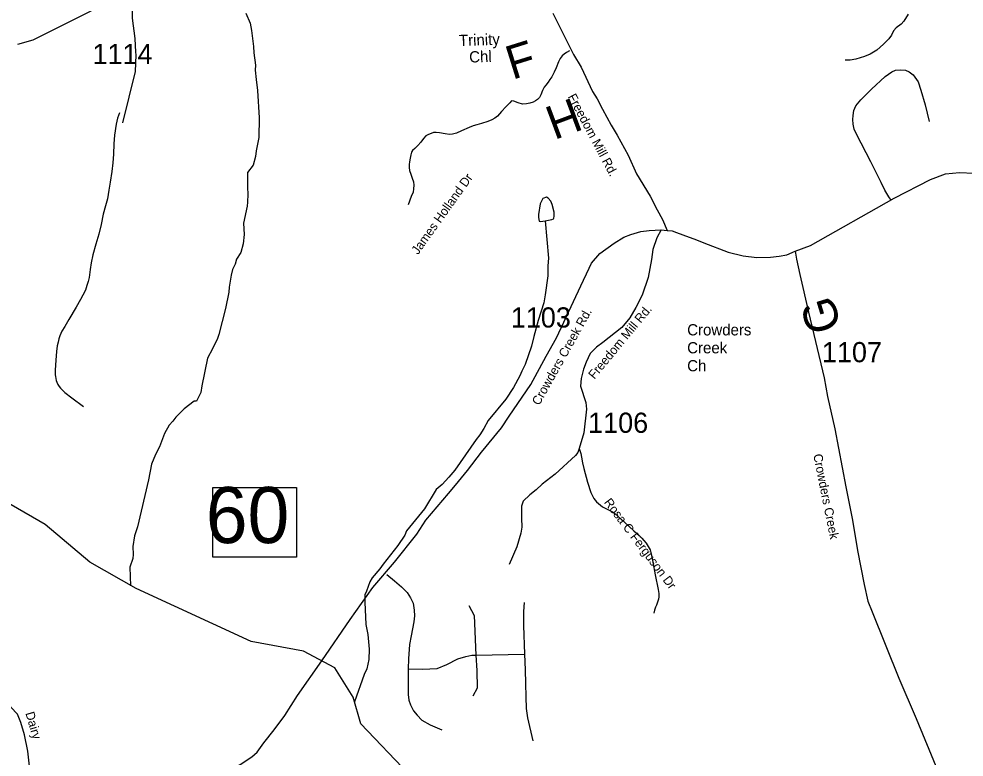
# Model space of a CAD drawing. Extents: x 1268485 to 1426702, y 514839 to 616766.
# Drawn here: x 1323145 to 1330055, y 524121 to 529517 of the extents above; entities that cross this region are included whole.
import ezdxf

# ---------------------------------------------------------------- set-up
doc = ezdxf.new("R2010")
doc.units = 0
for name, color, linetype in [('Old_Level_10', 7, 'Continuous'), ('Old_Level_11', 7, 'Continuous'), ('Old_Level_22', 7, 'Continuous'), ('Old_Level_31', 7, 'Continuous'), ('Old_Level_32', 7, 'Continuous'), ('Old_Level_35', 7, 'Continuous'), ('Old_Level_50', 7, 'Continuous'), ('Old_Level_56', 7, 'Continuous'), ('Old_Level_59', 7, 'Continuous'), ('Old_Level_62', 7, 'Continuous'), ('Old_Level_8', 7, 'Continuous')]:
    doc.layers.add(name, color=color, linetype=linetype)

msp = doc.modelspace()

# ---------------------------------------------------------------- linework, layer by layer
at = {"layer": 'Old_Level_22'}
for p, q in [((1326553.611, 529302.447), (1326553.611, 529302.447)), ((1328030.317, 527285.374), (1328030.317, 527285.374))]:
    msp.add_line(p, q, dxfattribs=at)
at = {"layer": 'Old_Level_31'}
msp.add_line((1325359.281, 524823.961), (1325359.281, 524823.961), dxfattribs=at)
msp.add_lwpolyline([(1324561.385, 526090.729), (1325175.272, 526090.729), (1325175.272, 525581.459), (1324561.385, 525581.459), (1324561.385, 526090.729)], dxfattribs=at)
at = {"layer": 'Old_Level_32'}
msp.add_line((1327840.764, 527974.874), (1327883.286, 527968.992), dxfattribs=at)
for points in [[(1323693.266, 530746.898), (1323681.539, 530412.971), (1323684.884, 530300.849), (1323691.758, 530254.688), (1323704.915, 530212.402), (1323747.949, 530173.318), (1323852.542, 530110.782), (1323876.142, 530090.298), (1323908.934, 530039.414), (1323927.487, 529977.01), (1323947.638, 529894.564), (1323973.895, 529737.759), (1323972.946, 529521.673), (1323993.367, 529373.189), (1323997.783, 529273.309), (1323998.592, 529255.026), (1323993.935, 529133.06), (1323902.965, 528756.257)], [(1327049.081, 529559.082), (1327199.688, 529257.657), (1327255.296, 529164.911), (1327338.709, 528986.374), (1327371.147, 528932.349), (1327410.537, 528855.833), (1327475.414, 528739.9), (1327519.438, 528668.022), (1327598.216, 528519.628), (1327660.776, 528385.146), (1327758.44, 528220.124), (1327811.816, 528121.934), (1327848.908, 528051.346), (1327883.286, 527968.992)], [(1328819.769, 527819.339), (1328930.656, 527860.928), (1329542.666, 528205.449), (1329809.124, 528342.25), (1329918.025, 528383.986), (1330019.973, 528393.26), (1330126.557, 528390.015), (1330219.238, 528386.304), (1330270.21, 528386.071), (1330508.863, 528374.479), (1330696.543, 528369.841), (1330773.004, 528376.797), (1330905.328, 528395.865), (1331021.933, 528413.328), (1331210.534, 528459.115)], [(1325359.741, 524824.344), (1325566.494, 525126.062), (1325732.324, 525360.245), (1325889.562, 525547.088), (1326053.224, 525751.052), (1326120.505, 525851.935), (1326285.821, 526048.46), (1326337.509, 526108.804), (1326423.656, 526216.56), (1326527.032, 526350.179), (1326673.482, 526526.9), (1326729.478, 526613.106), (1326888.316, 526844.512), (1326999.147, 527051.984), (1327074.288, 527186.339), (1327253.224, 527566.325), (1327313.222, 527694.882), (1327331.759, 527731.981), (1327392.001, 527801.54), (1327496.083, 527877.59), (1327567.553, 527921.933), (1327617.31, 527941.843), (1327692.398, 527961.753), (1327753.457, 527970.802), (1327840.764, 527974.874)], [(1327840.764, 527974.874), (1327809.1, 527916.05), (1327778.944, 527831.683), (1327769.677, 527757.486), (1327744.868, 527627.361), (1327701.444, 527497.044), (1327654.401, 527406.999), (1327611.881, 527331.885), (1327552.172, 527260.392), (1327412.852, 527150.89), (1327367.617, 527117.858), (1327321.479, 527070.799), (1327291.624, 527008.356), (1327271.722, 526956.771), (1327254.533, 526888.898), (1327250.915, 526831.432), (1327288.911, 526711.974), (1327293.434, 526664.011), (1327273.531, 526491.16), (1327240.62, 526376.08), (1327230.108, 526348.625), (1327212.919, 526325.096), (1327065.233, 526190.032), (1326969.559, 526116.95), (1326925.231, 526074.869), (1326879.092, 526038.67), (1326831.144, 525990.705), (1326818.479, 525956.317), (1326818.479, 525868.081), (1326821.193, 525802.923), (1326813.051, 525758.578), (1326784.101, 525659.03), (1326728.915, 525529.619)], [(1327883.286, 527968.992), (1327920.378, 527967.183), (1327952.946, 527955.418), (1327997.276, 527939.128), (1328097.844, 527902.011), (1328151.135, 527881.143), (1328330.861, 527811.973), (1328439.761, 527784.149), (1328539.393, 527772.556), (1328639.025, 527774.875), (1328701.585, 527781.83), (1328759.511, 527793.424), (1328819.769, 527819.339)], [(1328819.769, 527819.339), (1328828.402, 527761.137), (1328853.948, 527648.568), (1328917.069, 527372.587), (1329030.603, 526892.626), (1329056.09, 526755.825), (1329109.382, 526521.641), (1329189.87, 526096.452), (1329238.597, 525853.153), (1329275.77, 525632.298), (1329324.375, 525382.998), (1329351.721, 525260.389), (1329382.652, 525183.159), (1329577.29, 524697.176), (1329703.051, 524404.103), (1329987.363, 523719.246)], [(1323578.105, 523763.749), (1323446.109, 523828.885), (1323347.39, 523885.099), (1323308.275, 523920.103), (1323286.466, 523943.994), (1323251.638, 523986.468), (1323236.218, 524010.564), (1323221.164, 524053.99), (1323210.374, 524165.734), (1323185.248, 524283.785), (1323159.127, 524374.179), (1323134.095, 524434.623), (1323085.118, 524485.808), (1323064.439, 524499.967), (1323043.76, 524515.214), (1323033.038, 524520.886), (1322958.39, 524540.645), (1322878.709, 524558.457), (1322771.613, 524619.491), (1322718.624, 524673.596), (1322646.171, 524792.626), (1322615.892, 524819.678), (1322591.02, 524831.582), (1322553.162, 524843.971)], [(1323578.105, 523763.749), (1324191.442, 523906.475), (1324561.487, 523985.432), (1324692.102, 524032.116), (1324761.019, 524067.46), (1324847.166, 524122.632), (1324885.933, 524157.113), (1324935.066, 524226), (1325010.845, 524320.904), (1325088.378, 524424.35), (1325181.167, 524571.779), (1325359.741, 524824.344)]]:
    msp.add_lwpolyline(points, dxfattribs=at)
at = {"layer": 'Old_Level_35'}
msp.add_line((1326486.131, 524866.539), (1326839.743, 524872.741), dxfattribs=at)
for points in [[(1327169.672, 529283.463), (1327148.757, 529271.98), (1327131.635, 529259.677), (1327116.359, 529246.399), (1327101.287, 529228.304), (1327088.882, 529202.672), (1327071.76, 529159.919), (1327058.534, 529126.701), (1327040.387, 529092.508), (1327026.136, 529073.49), (1327014.755, 529053.497), (1326995.788, 529032.633), (1326984.408, 529016.485), (1326973.027, 528993.673), (1326959.801, 528962.3), (1326951.087, 528943.332), (1326936.836, 528928.108), (1326921.764, 528916.727), (1326904.642, 528908.166), (1326879.831, 528900.579), (1326856.148, 528895.812), (1326826.723, 528893.915), (1326795.35, 528902.476), (1326763.977, 528915.805), (1326746.855, 528916.727), (1326733.629, 528904.372), (1326705.127, 528874.025), (1326672.729, 528840.755), (1326642.381, 528806.563), (1326623.414, 528790.364), (1326602.498, 528779.958), (1326572.971, 528767.552), (1326527.552, 528753.301), (1326493.205, 528742.894), (1326465.728, 528734.333), (1326435.381, 528722.953), (1326380.222, 528698.244), (1326344.133, 528681.122), (1326315.63, 528674.509), (1326292.87, 528672.561), (1326260.471, 528677.329), (1326218.743, 528684.916), (1326195.88, 528685.889), (1326175.99, 528685.889), (1326157.843, 528680.2), (1326138.875, 528672.561), (1326118.985, 528662.103), (1326102.889, 528643.136), (1326082.896, 528614.634), (1326060.956, 528591.873), (1326039.118, 528569.061), (1326022.098, 528555.733), (1326015.332, 528541.482), (1326009.795, 528523.437), (1326004.976, 528498.729), (1326000.26, 528472.123), (1325997.39, 528452.182), (1325997.39, 528431.317), (1326001.08, 528407.583), (1326008.77, 528381.951), (1326019.228, 528352.424), (1326028.762, 528324.947), (1326032.453, 528302.135), (1326029.583, 528275.478), (1326025.892, 528249.898), (1326012.666, 528217.551), (1325990.725, 528157.727)], [(1329521.005, 528192.791), (1329503.78, 528217.14), (1329476.098, 528264.354), (1329447.801, 528321.051), (1329372.034, 528472.174), (1329267.048, 528673.484), (1329251.669, 528710.701), (1329242.851, 528747.867), (1329240.801, 528780.675), (1329242.851, 528811.331), (1329249.516, 528846.292), (1329262.639, 528881.356), (1329299.753, 528925.134), (1329378.493, 529003.874), (1329477.021, 529095.738), (1329525.106, 529130.75), (1329553.608, 529141.669), (1329592.978, 529143.873), (1329625.786, 529141.669), (1329652.033, 529130.75), (1329682.586, 529108.861), (1329717.649, 529056.368), (1329739.488, 528995.108), (1329770.245, 528887.917), (1329798.645, 528767.552)], [(1323880.227, 528830.451), (1323865.463, 528790.569), (1323856.031, 528748.02), (1323844.753, 528667.179), (1323839.729, 528604.381), (1323836.141, 528528.051), (1323832.45, 528464.228), (1323824.76, 528401.739), (1323811.739, 528323.614), (1323803.025, 528265.482), (1323791.747, 528200.378), (1323778.418, 528149.986), (1323761.399, 528089.29), (1323744.892, 528012.96), (1323729.206, 527942.627), (1323707.675, 527869.731), (1323685.837, 527791.606), (1323673.739, 527732.602), (1323665.845, 527684.877), (1323658.155, 527627.616), (1323651.081, 527598.14), (1323640.726, 527567.74), (1323630.371, 527533.856), (1323613.044, 527498.33), (1323595.614, 527466.189), (1323562.601, 527409.748), (1323509.8, 527319.525), (1323479.35, 527269.185), (1323459.357, 527233.557), (1323444.594, 527200.646), (1323436.802, 527178.962), (1323430.753, 527153.74), (1323425.524, 527127.699), (1323419.372, 527086.073), (1323415.169, 527022.712), (1323409.837, 526948.945), (1323409.017, 526930.695), (1323409.837, 526915.932), (1323411.58, 526902.039), (1323414.246, 526887.327), (1323417.732, 526874.306), (1323422.038, 526861.234), (1323429.83, 526845.65), (1323439.365, 526830.886), (1323449.925, 526816.994), (1323460.28, 526805.767), (1323480.99, 526785.774), (1323531.331, 526747.584), (1323617.247, 526684.274)], [(1327240.62, 526376.08), (1327252.923, 526341.119), (1327258.357, 526313.078), (1327263.894, 526272.632), (1327273.531, 526230.801), (1327300.906, 526130.069), (1327325.512, 526054.764)], [(1327325.512, 526054.764), (1327347.042, 526012.523), (1327367.855, 525986.02), (1327411.019, 525951.572), (1327459.513, 525925.735), (1327483.504, 525914.047), (1327500.114, 525901.18), (1327572.087, 525839.049), (1327640.369, 525774.509), (1327679.739, 525741.291), (1327698.091, 525720.991), (1327714.086, 525704.381), (1327730.08, 525684.081), (1327744.228, 525660.756), (1327758.377, 525635.484), (1327766.374, 525607.802), (1327778.779, 525545.107), (1327797.132, 525454.115), (1327819.277, 525345.233), (1327822.968, 525316.935), (1327822.353, 525293.61), (1327819.892, 525276.386), (1327813.741, 525254.855), (1327805.129, 525232.146), (1327798.977, 525216.101), (1327792.21, 525194.57), (1327787.392, 525172.425)], [(1325834.476, 525455.858), (1325890.045, 525409.26), (1325942.128, 525364.763), (1325982.523, 525323.65), (1326007.232, 525285.255), (1326025.789, 525245.526), (1326033.274, 525194.827), (1326037.375, 525152.996), (1326031.223, 525109.115), (1326012.768, 525006.384), (1325999.645, 524943.997), (1325992.161, 524838.497), (1325989.392, 524766.576)], [(1326432.715, 525229.071), (1326473.11, 525157.148), (1326486.131, 524866.539)], [(1326839.286, 525250.432), (1326834.762, 525185.274), (1326834.207, 525083.124), (1326839.743, 524872.741)], [(1325989.392, 524766.576), (1326096.225, 524764.525), (1326203.159, 524768.574), (1326273.8, 524797.384), (1326352.54, 524839.164), (1326412.107, 524857.67), (1326454.656, 524866.539), (1326486.131, 524866.539)], [(1326486.131, 524866.539), (1326491.257, 524754.323), (1326493.718, 524624.68), (1326463.268, 524565.42)], [(1326839.743, 524872.741), (1326844.87, 524757.861), (1326847.33, 524658.308), (1326849.996, 524561.369), (1326854.097, 524476.683), (1326862.402, 524408.195), (1326902.797, 524239.643)], [(1325989.392, 524766.576), (1325989.392, 524679.736), (1325989.392, 524628.678), (1325989.392, 524577.671), (1325994.519, 524536.815), (1326007.232, 524503.647), (1326030.3, 524460.228), (1326055.727, 524427.06), (1326091.406, 524391.33), (1326150.051, 524358.112), (1326236.788, 524319.87)]]:
    msp.add_lwpolyline(points, dxfattribs=at)
at = {"layer": 'Old_Level_50'}
msp.add_line((1325359.281, 524823.961), (1325359.281, 524823.961), dxfattribs=at)
at = {"layer": 'Old_Level_56'}
msp.add_lwpolyline([(1323135.933, 529333.018), (1323248.784, 529362.562), (1323649.621, 529563.197), (1324409.463, 529963.908), (1324770.058, 530153.546), (1324952.156, 530243.327), (1325107.53, 530297.828), (1325611.486, 530452.165), (1326038.595, 530576.234), (1326233.768, 530619.729), (1326609.629, 530693.004), (1327154.181, 530786.496), (1327268.666, 530807.803), (1327870.142, 530979.082), (1327894.893, 530987.493), (1328295.314, 531088.687), (1328851.227, 531250.582), (1329118.961, 531320.629)], dxfattribs=at)
at = {"layer": 'Old_Level_59'}
msp.add_lwpolyline([(1327697.681, 523415.846), (1327527.693, 523553.846), (1327131.533, 523743.845), (1326914.54, 523751.887), (1326777.915, 523880.555), (1326284.565, 523867.781), (1325998.351, 523993.139), (1325644.711, 524364.312), (1325589.087, 524559.972), (1325455.466, 524773.239), (1325225.398, 524896.065), (1324842.536, 524966.86), (1324001.515, 525354.716), (1323663.487, 525545.312), (1323336.531, 525821.056), (1322587.476, 526253.049), (1322317.422, 526468.508), (1322136.316, 526510.809), (1322074.756, 526496.539)], dxfattribs=at)
at = {"layer": 'Old_Level_62'}
for points in [[(1324804.089, 529558.181), (1324834.437, 529486.157), (1324845.202, 529431.766), (1324858.53, 529314.989), (1324861.401, 529268.955), (1324873.294, 529178.476), (1324872.474, 529142.387), (1324878.83, 529072.515), (1324889.083, 528994.339), (1324900.361, 528793.849), (1324898.925, 528649.493), (1324878.728, 528552.247), (1324873.807, 528512.108), (1324856.275, 528446.799), (1324817.007, 528393.434), (1324816.495, 528285.115), (1324819.365, 528235.852), (1324815.982, 528177.617), (1324813.214, 528147.32), (1324786.352, 528023.981), (1324790.453, 527940.167), (1324784.814, 527872.192), (1324767.385, 527810.164), (1324734.269, 527760.746), (1324725.349, 527723.222), (1324706.484, 527685.85), (1324695.514, 527644.225), (1324681.468, 527555.847), (1324678.495, 527518.17), (1324655.836, 527398.829), (1324607.341, 527209.412), (1324596.679, 527180.09), (1324560.795, 527104.477), (1324522.296, 527035.953), (1324482.113, 526834.91), (1324474.076, 526786.659), (1324441.929, 526722.325), (1324425.856, 526722.325), (1324353.526, 526666.033), (1324291.254, 526606.866), (1324270.441, 526576.929), (1324243.784, 526547.914), (1324208.31, 526486.245), (1324172.016, 526389.358), (1324142.693, 526332.507), (1324115.011, 526262.481), (1324092.456, 526148.832), (1324012.383, 525804.959), (1323990.75, 525737.292), (1323976.909, 525661.269), (1323979.677, 525601.291), (1323976.909, 525573.456), (1323955.481, 525509.889), (1323959.657, 525374.019)], [(1329646.291, 529550.184), (1329615.226, 529500.766), (1329594.721, 529478.98), (1329558.119, 529451.862), (1329537.614, 529430.075), (1329522.953, 529398.395), (1329504.293, 529370.866), (1329465.435, 529332.265), (1329416.428, 529288.948), (1329367.831, 529257.882), (1329325.282, 529240.71), (1329262.844, 529222.255), (1329220.808, 529214.924), (1329184.617, 529214.001)], [(1326991.995, 528041.155), (1327040.284, 528050.023), (1327052.382, 528055.509), (1327056.484, 528059.507), (1327058.842, 528075.091), (1327057.406, 528102.978), (1327042.848, 528159.931), (1327033.313, 528183.922), (1327013.935, 528206.478), (1327002.042, 528214.885), (1326973.848, 528203.146), (1326954.88, 528165.775), (1326943.09, 528088.06), (1326942.577, 528065.915), (1326947.908, 528037.925), (1326957.853, 528035.259), (1326991.995, 528041.155)], [(1326991.995, 528041.155), (1327015.781, 527768.231), (1327010.449, 527712.507), (1327010.654, 527637.817), (1326991.482, 527498.69), (1326982.05, 527440.66), (1326941.039, 527313.425), (1326908.231, 527194.29), (1326892.647, 527124.88), (1326845.485, 526991.237), (1326820.469, 526942.486), (1326807.55, 526908.293), (1326761.516, 526821.403), (1326705.537, 526736.357), (1326575.944, 526581.389), (1326544.468, 526522.129), (1326515.454, 526476.761), (1326488.592, 526443.645), (1326331.214, 526219.523), (1326288.051, 526166.209), (1326238.736, 526113.05), (1326193.932, 526076.192), (1326110.578, 525935.936), (1325978.73, 525775.278), (1325966.017, 525743.495), (1325914.241, 525666.6), (1325806.999, 525532.548), (1325782.187, 525497.74), (1325726.618, 525432.38), (1325709.906, 525403.211), (1325686.325, 525333.903), (1325673.715, 525306.273), (1325672.484, 525253.779), (1325680.584, 525089.481), (1325694.938, 525016.995), (1325704.473, 524909.292), (1325702.73, 524834.653), (1325687.146, 524765.191), (1325668.178, 524725.36), (1325598.785, 524525.855)]]:
    msp.add_lwpolyline(points, dxfattribs=at)

# ---------------------------------------------------------------- texts
at = {"layer": 'Old_Level_10'}
for s, rotation, p in [('James Holland Dr', 54.5022389, (1326061.763, 527789.154)), ('Rosa C Ferguson Dr', 307.0848306, (1327418.682, 525982.708))]:
    msp.add_text(s, height=65.61666, rotation=rotation, dxfattribs=at).set_placement(p)
at = {"layer": 'Old_Level_11'}
for s, height, rotation, p in [('Freedom Mill Rd.', 65.61666, 297.9627222, (1327155.392, 528948.434)), ('Crowders Creek Rd.', 65.61666, 60.7828167, (1326948.169, 526686.55)), ('Freedom Mill Rd.', 65.61666, 50.4586694, (1327351.656, 526878.768)), ('Crowders Creek ', 65.61666, 281.325125, (1328951.487, 526330.852)), ('Dairy', 65.6167, 286.1178, (1323191.637, 524442.462))]:
    msp.add_text(s, height=height, rotation=rotation, dxfattribs=at).set_placement(p)
at = {"layer": 'Old_Level_22'}
for s, height, rotation, p in [('Trinity', 82.0208, 1.9760417, (1326362.997, 529317.639)), ('F', 246.062, 17.3570333, (1326752.066, 529070.677)), ('Chl', 82.0208, 1.9760417, (1326437.849, 529197.182)), ('H', 246.062, 200.4594167, (1327195.465, 528943.872)), ('G', 246.062, 106.9048833, (1329161.211, 527262.413))]:
    msp.add_text(s, height=height, rotation=rotation, dxfattribs=at).set_placement(p)
for s, p in [('Crowders', (1328030.317, 527203.353)), ('Creek ', (1328030.317, 527072.12)), ('Ch', (1328030.317, 526940.886))]:
    msp.add_text(s, height=82.0208, dxfattribs=at).set_placement(p)
at = {"layer": 'Old_Level_31'}
msp.add_text('60', height=410.1042, dxfattribs=at).set_placement((1324511.168, 525685.477))
at = {"layer": 'Old_Level_8'}
for s, p in [('1114', (1323682.471, 529186.616)), ('1103', (1326740.624, 527260.759)), ('1107', (1329015.049, 527007.21)), ('1106', (1327305.875, 526491.251))]:
    msp.add_text(s, height=147.6375, dxfattribs=at).set_placement(p)

doc.saveas('drawing.dxf')
